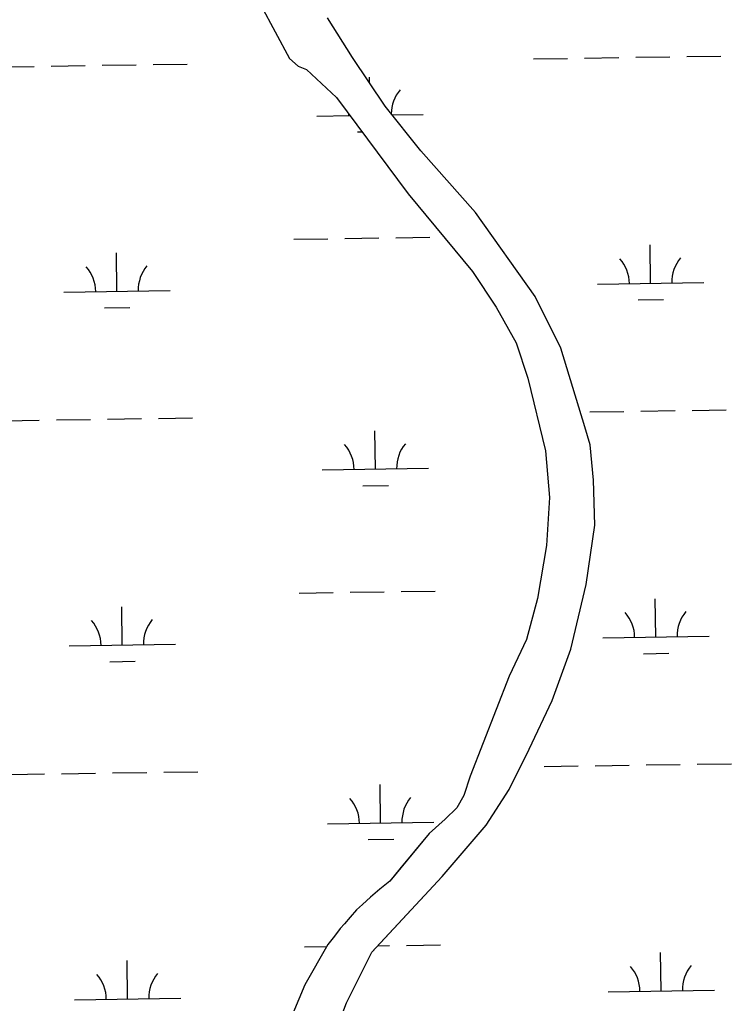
# Model space of a CAD drawing. Extents: x 3807117 to 3845308, y 337856 to 363736.
# Drawn here: x 3838076 to 3838745, y 349918 to 350843 of the extents above; entities that cross this region are included whole.
import ezdxf

# ---------------------------------------------------------------- set-up
doc = ezdxf.new("R2010")
doc.units = 0
doc.layers.add('V-TOPO-SHOR', color=7, linetype='Continuous')
doc.layers.add('V-WETL-SWMP', color=7, linetype='Continuous')

msp = doc.modelspace()

# ---------------------------------------------------------------- linework, layer by layer
at = {"layer": 'V-TOPO-SHOR'}
for points in [[(3838242.49, 350909.8), (3838286.69, 350876.85), (3838291.32, 350873.6), (3838296.36, 350865.63), (3838302.42, 350856.6), (3838329.47, 350806.27), (3838337.67, 350799.28), (3838345.44, 350795.96), (3838373.58, 350769.66), (3838440.99, 350679.15), (3838501.5, 350606.06), (3838523.71, 350572.58), (3838542.8, 350539.18), (3838553.52, 350505.98), (3838570.2, 350437.59), (3838573.86, 350393.57), (3838571.23, 350348.65), (3838562.72, 350298.65), (3838552.39, 350260.19), (3838536.12, 350225.8)], [(3838576.62, 350202.79), (3838593.97, 350251.01), (3838608.49, 350311.86), (3838616.61, 350367.63), (3838615.53, 350410.02), (3838612.13, 350443.05), (3838607.35, 350460.24), (3838584.62, 350534.21), (3838560.57, 350582.69), (3838504.39, 350661.74), (3838452.93, 350719.45), (3838419.41, 350761.56), (3838388.59, 350807.27), (3838365.11, 350844.55)], [(3838536.12, 350225.8), (3838499.52, 350131.76), (3838493.44, 350113.44), (3838487, 350101.79), (3838475.98, 350091.28), (3838460.78, 350077.79), (3838433.32, 350044.58), (3838423.81, 350033), (3838414.4, 350025.53), (3838405.5, 350018.04), (3838398.15, 350011.04), (3838392.39, 350006.04), (3838386.58, 349999), (3838381.3, 349992.97), (3838377.09, 349988.45), (3838371.79, 349981.39), (3838365.45, 349973.34), (3838344.02, 349935.36), (3838332.61, 349908.45)], [(3838369.99, 349883.96), (3838383.13, 349918.53), (3838406.83, 349966.2), (3838414.73, 349974.73), (3838473.17, 350037.47), (3838514.33, 350085.75), (3838536.16, 350119.09), (3838555.01, 350157.12), (3838576.62, 350202.79)]]:
    msp.add_lwpolyline(points, dxfattribs=at)
at = {"layer": 'V-WETL-SWMP'}
for p, q in [((3838607.05, 350806.76), (3838639.05, 350807.24)), ((3838655.05, 350807.48), (3838687.04, 350807.96)), ((3838703.04, 350808.2), (3838735.04, 350808.67)), ((3838057.21, 350798.52), (3838089.2, 350799)), ((3838105.2, 350799.24), (3838137.2, 350799.72)), ((3838153.2, 350799.96), (3838185.19, 350800.44)), ((3838201.19, 350800.68), (3838233.19, 350801.16)), ((3838559.06, 350806.04), (3838591.06, 350806.52)), ((3838404.79, 350783.25), (3838404.71, 350788.98)), ((3838355.25, 350752.24), (3838386.21, 350752.7)), ((3838425.99, 350753.3), (3838455.24, 350753.74)), ((3838393.48, 350737.38), (3838397.58, 350737.44)), ((3838333.57, 350636.47), (3838365.57, 350636.95)), ((3838381.57, 350637.19), (3838413.56, 350637.67)), ((3838429.56, 350637.91), (3838461.56, 350638.38)), ((3838167.22, 350587.54), (3838166.68, 350623.54)), ((3838669.08, 350595.06), (3838668.54, 350631.05)), ((3838619.08, 350594.31), (3838719.07, 350595.81)), ((3838117.23, 350586.79), (3838217.22, 350588.29)), ((3838657.31, 350579.45), (3838681.31, 350579.81)), ((3838155.46, 350571.93), (3838179.45, 350572.29)), ((3838612.04, 350474.12), (3838644.03, 350474.6)), ((3838660.03, 350474.84), (3838692.03, 350475.32)), ((3838708.03, 350475.56), (3838740.02, 350476.04)), ((3838062.19, 350465.88), (3838094.19, 350466.36)), ((3838110.19, 350466.6), (3838142.18, 350467.08)), ((3838158.18, 350467.32), (3838190.18, 350467.8)), ((3838206.17, 350468.04), (3838238.17, 350468.52)), ((3838410.23, 350420.35), (3838409.69, 350456.34)), ((3838360.23, 350419.6), (3838460.22, 350421.1)), ((3838398.46, 350404.74), (3838422.46, 350405.1)), ((3838338.56, 350303.83), (3838370.55, 350304.31)), ((3838386.55, 350304.55), (3838418.55, 350305.03)), ((3838434.55, 350305.27), (3838466.54, 350305.75)), ((3838674.06, 350262.42), (3838673.52, 350298.42)), ((3838172.21, 350254.9), (3838171.67, 350290.9)), ((3838624.07, 350261.67), (3838724.05, 350263.17)), ((3838122.21, 350254.15), (3838222.2, 350255.65)), ((3838662.29, 350246.81), (3838686.29, 350247.17)), ((3838160.44, 350239.29), (3838184.44, 350239.65)), ((3838569.03, 350140.76), (3838601.02, 350141.24)), ((3838617.02, 350141.48), (3838649.02, 350141.96)), ((3838665.02, 350142.2), (3838697.01, 350142.68)), ((3838713.01, 350142.92), (3838745.01, 350143.4)), ((3838067.17, 350133.24), (3838099.17, 350133.72)), ((3838115.17, 350133.96), (3838147.17, 350134.44)), ((3838163.16, 350134.68), (3838195.16, 350135.16)), ((3838211.16, 350135.4), (3838243.15, 350135.88)), ((3838415.21, 350087.71), (3838414.67, 350123.71)), ((3838365.22, 350086.96), (3838465.21, 350088.46)), ((3838403.44, 350072.1), (3838427.44, 350072.46)), ((3838343.54, 349971.19), (3838364.41, 349971.5)), ((3838412.44, 349972.22), (3838423.53, 349972.39)), ((3838439.53, 349972.63), (3838471.53, 349973.11)), ((3838679.04, 349929.78), (3838678.5, 349965.78)), ((3838177.19, 349922.26), (3838176.65, 349958.26)), ((3838629.05, 349929.03), (3838729.04, 349930.53)), ((3838127.2, 349921.52), (3838227.19, 349923.01))]:
    msp.add_line(p, q, dxfattribs=at)
for points in [[(3838302.42, 350856.6), (3838329.47, 350806.27), (3838337.67, 350799.28), (3838345.44, 350795.95), (3838373.58, 350769.66), (3838440.99, 350679.15), (3838501.5, 350606.06), (3838523.72, 350572.58), (3838542.8, 350539.18), (3838553.52, 350505.98), (3838570.2, 350437.59), (3838573.86, 350393.57), (3838571.23, 350348.65), (3838562.72, 350298.65), (3838552.39, 350260.19), (3838536.12, 350225.8), (3838499.52, 350131.76), (3838493.44, 350113.44), (3838487, 350101.79), (3838475.98, 350091.28), (3838460.78, 350077.79), (3838423.81, 350033), (3838414.4, 350025.53), (3838405.5, 350018.04), (3838398.15, 350011.04), (3838392.39, 350006.04), (3838386.58, 349999), (3838381.3, 349992.97), (3838377.09, 349988.45), (3838371.79, 349981.39), (3838365.45, 349973.34), (3838344.02, 349935.36), (3838332.61, 349908.45)], [(3838369.99, 349883.96), (3838383.13, 349918.53), (3838406.83, 349966.2), (3838473.17, 350037.47), (3838514.33, 350085.75), (3838536.15, 350119.09), (3838555.01, 350157.12), (3838576.62, 350202.78), (3838593.97, 350251.01), (3838608.49, 350311.86), (3838616.62, 350367.63), (3838615.53, 350410.02), (3838612.13, 350443.05), (3838607.35, 350460.24), (3838584.62, 350534.21), (3838560.57, 350582.69), (3838504.39, 350661.74), (3838452.93, 350719.45), (3838419.41, 350761.56), (3838388.59, 350807.27), (3838365.1, 350844.55)]]:
    msp.add_lwpolyline(points, dxfattribs=at)
for centre, start, end in [((3838460.47, 350754.29), 140.08653, 180.0505), ((3838350, 350752.63), 0.08653, 2.27252), ((3838613.83, 350594.71), 0.08653, 41.63019), ((3838724.31, 350596.36), 140.08653, 181.63019), ((3838111.98, 350587.19), 0.08653, 41.63019), ((3838222.45, 350588.84), 140.08653, 181.63019), ((3838354.98, 350420), 0.08653, 41.63019), ((3838465.46, 350421.65), 140.08653, 181.63019), ((3838618.82, 350262.07), 0.08653, 41.63019), ((3838729.29, 350263.72), 140.08653, 181.63019), ((3838116.96, 350254.55), 0.08653, 41.63019), ((3838227.44, 350256.2), 140.08653, 181.63019), ((3838359.97, 350087.36), 0.08653, 41.63019), ((3838470.44, 350089.01), 140.08653, 181.63019), ((3838623.8, 349929.43), 0.08653, 41.63019), ((3838734.27, 349931.09), 140.08653, 181.63019), ((3838121.95, 349921.91), 0.08653, 41.63019), ((3838232.42, 349923.57), 140.08653, 181.63019)]:
    msp.add_arc(centre, 35.25, start, end, dxfattribs=at)

doc.saveas('drawing.dxf')
